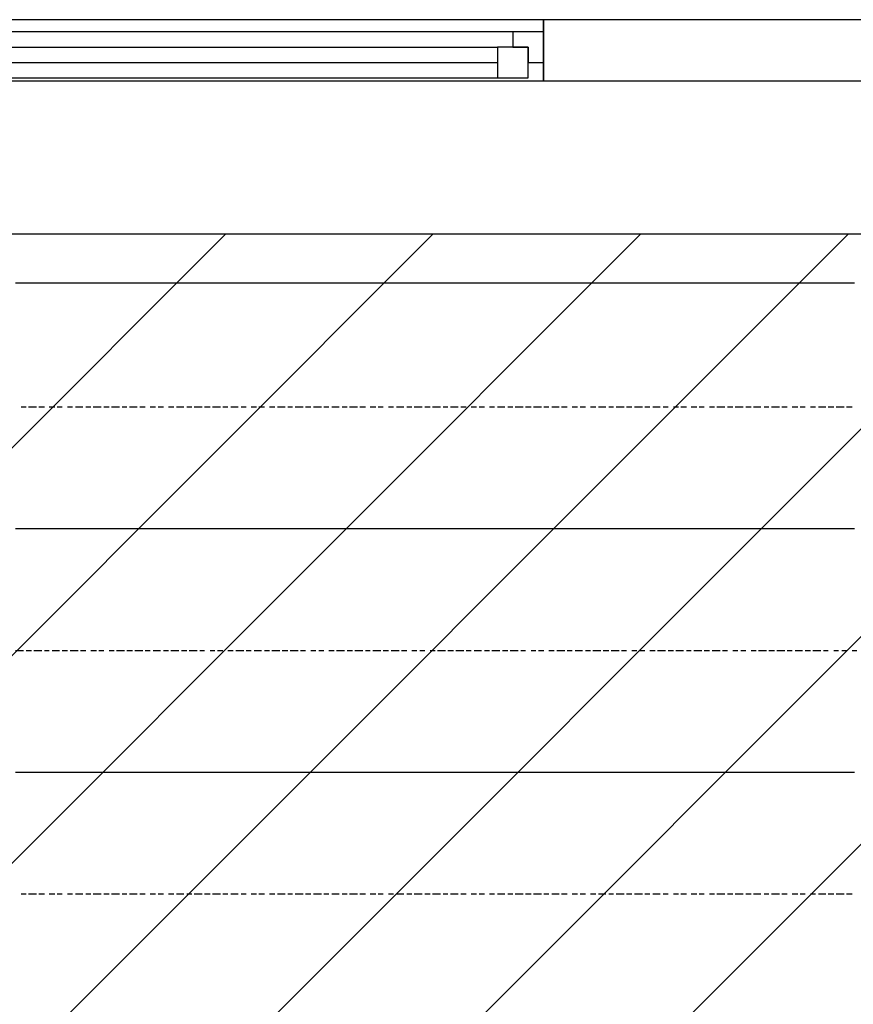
# Model space of a CAD drawing. Extents: x 997 to 109698, y 921 to 94021.
# Tile 604 of 656: x 24841 to 26205, y 57427 to 59036. Entities that reach past the tile are written whole.
import ezdxf

# ---------------------------------------------------------------- set-up
doc = ezdxf.new("R2010")
doc.units = 0
doc.header["$MEASUREMENT"] = 0
for name, color, linetype in [('12', 7, 'CONTINUOUS'), ('28', 7, 'CONTINUOUS'), ('40', 7, 'CONTINUOUS')]:
    doc.layers.add(name, color=color, linetype=linetype)

msp = doc.modelspace()

# ---------------------------------------------------------------- linework, layer by layer
at = {"layer": '12', "color": 5}
for p, q in [((24847.630503, 58605.563401), (24834.630503, 58605.563401)), ((24855.630503, 58605.563401), (24847.630503, 58605.563401)), ((24864.630503, 58605.563401), (24855.630503, 58605.563401)), ((24877.630503, 58605.563401), (24864.630503, 58605.563401)), ((24885.630503, 58605.563401), (24877.630503, 58605.563401)), ((24894.630503, 58605.563401), (24885.630503, 58605.563401)), ((24906.630503, 58605.563401), (24894.630503, 58605.563401)), ((24915.630503, 58605.563401), (24906.630503, 58605.563401)), ((24923.630503, 58605.563401), (24915.630503, 58605.563401)), ((24936.630503, 58605.563401), (24923.630503, 58605.563401)), ((24944.630503, 58605.563401), (24936.630503, 58605.563401)), ((24957.630503, 58605.563401), (24944.630503, 58605.563401)), ((24966.630503, 58605.563401), (24957.630503, 58605.563401)), ((24974.630503, 58605.563401), (24966.630503, 58605.563401)), ((24987.630503, 58605.563401), (24974.630503, 58605.563401)), ((24995.630503, 58605.563401), (24987.630503, 58605.563401)), ((25004.630503, 58605.563401), (24995.630503, 58605.563401)), ((25016.630503, 58605.563401), (25004.630503, 58605.563401)), ((25025.630503, 58605.563401), (25016.630503, 58605.563401)), ((25033.630503, 58605.563401), (25025.630503, 58605.563401)), ((25046.630503, 58605.563401), (25033.630503, 58605.563401)), ((25054.630503, 58605.563401), (25046.630503, 58605.563401)), ((25063.630503, 58605.563401), (25054.630503, 58605.563401)), ((25076.630503, 58605.563401), (25063.630503, 58605.563401)), ((25084.630503, 58605.563401), (25076.630503, 58605.563401)), ((25097.630503, 58605.563401), (25084.630503, 58605.563401)), ((25105.630503, 58605.563401), (25097.630503, 58605.563401)), ((25114.630503, 58605.563401), (25105.630503, 58605.563401)), ((25126.630503, 58605.563401), (25114.630503, 58605.563401)), ((25135.630503, 58605.563401), (25126.630503, 58605.563401)), ((25143.630503, 58605.563401), (25135.630503, 58605.563401)), ((25156.630503, 58605.563401), (25143.630503, 58605.563401)), ((25164.630503, 58605.563401), (25156.630503, 58605.563401)), ((25173.630503, 58605.563401), (25164.630503, 58605.563401)), ((25186.630503, 58605.563401), (25173.630503, 58605.563401)), ((25194.630503, 58605.563401), (25186.630503, 58605.563401)), ((25207.630503, 58605.563401), (25194.630503, 58605.563401)), ((25215.630503, 58605.563401), (25207.630503, 58605.563401)), ((25224.630503, 58605.563401), (25215.630503, 58605.563401)), ((25236.630503, 58605.563401), (25224.630503, 58605.563401)), ((25245.630503, 58605.563401), (25236.630503, 58605.563401)), ((25253.630503, 58605.563401), (25245.630503, 58605.563401)), ((25266.630503, 58605.563401), (25253.630503, 58605.563401)), ((25275.630503, 58605.563401), (25266.630503, 58605.563401)), ((25283.630503, 58605.563401), (25275.630503, 58605.563401)), ((25296.630503, 58605.563401), (25283.630503, 58605.563401)), ((25304.630503, 58605.563401), (25296.630503, 58605.563401)), ((25317.630503, 58605.563401), (25304.630503, 58605.563401)), ((25325.630503, 58605.563401), (25317.630503, 58605.563401)), ((25334.630503, 58605.563401), (25325.630503, 58605.563401)), ((25346.630503, 58605.563401), (25334.630503, 58605.563401)), ((25355.630503, 58605.563401), (25346.630503, 58605.563401)), ((25363.630503, 58605.563401), (25355.630503, 58605.563401)), ((25376.630503, 58605.563401), (25363.630503, 58605.563401)), ((25385.630503, 58605.563401), (25376.630503, 58605.563401)), ((25393.630503, 58605.563401), (25385.630503, 58605.563401)), ((25406.630503, 58605.563401), (25393.630503, 58605.563401)), ((25414.630503, 58605.563401), (25406.630503, 58605.563401)), ((25427.630503, 58605.563401), (25414.630503, 58605.563401)), ((25435.630503, 58605.563401), (25427.630503, 58605.563401)), ((25444.630503, 58605.563401), (25435.630503, 58605.563401)), ((25457.630503, 58605.563401), (25444.630503, 58605.563401)), ((25465.630503, 58605.563401), (25457.630503, 58605.563401)), ((25474.630503, 58605.563401), (25465.630503, 58605.563401)), ((25486.630503, 58605.563401), (25474.630503, 58605.563401)), ((25495.630503, 58605.563401), (25486.630503, 58605.563401)), ((25503.630503, 58605.563401), (25495.630503, 58605.563401)), ((25516.630503, 58605.563401), (25503.630503, 58605.563401)), ((25524.630503, 58605.563401), (25516.630503, 58605.563401)), ((25537.630503, 58605.563401), (25524.630503, 58605.563401)), ((25545.630503, 58605.563401), (25537.630503, 58605.563401)), ((25554.630503, 58605.563401), (25545.630503, 58605.563401)), ((25567.630503, 58605.563401), (25554.630503, 58605.563401)), ((25575.630503, 58605.563401), (25567.630503, 58605.563401)), ((25584.630503, 58605.563401), (25575.630503, 58605.563401)), ((25596.630503, 58605.563401), (25584.630503, 58605.563401)), ((25605.630503, 58605.563401), (25596.630503, 58605.563401)), ((25613.630503, 58605.563401), (25605.630503, 58605.563401)), ((25626.630503, 58605.563401), (25613.630503, 58605.563401)), ((25634.630503, 58605.563401), (25626.630503, 58605.563401)), ((25643.630503, 58605.563401), (25634.630503, 58605.563401)), ((25656.630503, 58605.563401), (25643.630503, 58605.563401)), ((25664.630503, 58605.563401), (25656.630503, 58605.563401)), ((25677.630503, 58605.563401), (25664.630503, 58605.563401)), ((25685.630503, 58605.563401), (25677.630503, 58605.563401)), ((25694.630503, 58605.563401), (25685.630503, 58605.563401)), ((25706.630503, 58605.563401), (25694.630503, 58605.563401)), ((25715.630503, 58605.563401), (25706.630503, 58605.563401)), ((25723.630503, 58605.563401), (25715.630503, 58605.563401)), ((25736.630503, 58605.563401), (25723.630503, 58605.563401)), ((25744.630503, 58605.563401), (25736.630503, 58605.563401)), ((25753.630503, 58605.563401), (25744.630503, 58605.563401)), ((25766.630503, 58605.563401), (25753.630503, 58605.563401)), ((25774.630503, 58605.563401), (25766.630503, 58605.563401)), ((25787.630503, 58605.563401), (25774.630503, 58605.563401)), ((25795.630503, 58605.563401), (25787.630503, 58605.563401)), ((25804.630503, 58605.563401), (25795.630503, 58605.563401)), ((25816.630503, 58605.563401), (25804.630503, 58605.563401)), ((25825.630503, 58605.563401), (25816.630503, 58605.563401)), ((25833.630503, 58605.563401), (25825.630503, 58605.563401)), ((25846.630503, 58605.563401), (25833.630503, 58605.563401)), ((25854.630503, 58605.563401), (25846.630503, 58605.563401)), ((25863.630503, 58605.563401), (25854.630503, 58605.563401)), ((25876.630503, 58605.563401), (25863.630503, 58605.563401)), ((25884.630503, 58605.563401), (25876.630503, 58605.563401)), ((25897.630503, 58605.563401), (25884.630503, 58605.563401)), ((25905.630503, 58605.563401), (25897.630503, 58605.563401)), ((25914.630503, 58605.563401), (25905.630503, 58605.563401)), ((25926.630503, 58605.563401), (25914.630503, 58605.563401)), ((25935.630503, 58605.563401), (25926.630503, 58605.563401)), ((25943.630503, 58605.563401), (25935.630503, 58605.563401)), ((25956.630503, 58605.563401), (25943.630503, 58605.563401)), ((25965.630503, 58605.563401), (25956.630503, 58605.563401)), ((25973.630503, 58605.563401), (25965.630503, 58605.563401)), ((25986.630503, 58605.563401), (25973.630503, 58605.563401)), ((25994.630503, 58605.563401), (25986.630503, 58605.563401)), ((26007.630503, 58605.563401), (25994.630503, 58605.563401)), ((26015.630503, 58605.563401), (26007.630503, 58605.563401)), ((26024.630503, 58605.563401), (26015.630503, 58605.563401)), ((26037.630503, 58605.563401), (26024.630503, 58605.563401)), ((26045.630503, 58605.563401), (26037.630503, 58605.563401)), ((26053.630503, 58605.563401), (26045.630503, 58605.563401)), ((26066.630503, 58605.563401), (26053.630503, 58605.563401)), ((26075.630503, 58605.563401), (26066.630503, 58605.563401)), ((26083.630503, 58605.563401), (26075.630503, 58605.563401)), ((26096.630503, 58605.563401), (26083.630503, 58605.563401)), ((26104.630503, 58605.563401), (26096.630503, 58605.563401)), ((26117.630503, 58605.563401), (26104.630503, 58605.563401)), ((26125.630503, 58605.563401), (26117.630503, 58605.563401)), ((26134.630503, 58605.563401), (26125.630503, 58605.563401)), ((26147.630503, 58605.563401), (26134.630503, 58605.563401)), ((26155.630503, 58605.563401), (26147.630503, 58605.563401)), ((26163.630503, 58605.563401), (26155.630503, 58605.563401)), ((26176.630503, 58605.563401), (26163.630503, 58605.563401)), ((26185.630503, 58605.563401), (26176.630503, 58605.563401)), ((26193.630503, 58605.563401), (26185.630503, 58605.563401)), ((26206.630503, 58605.563401), (26193.630503, 58605.563401)), ((24847.630503, 58203.563401), (24834.630503, 58203.563401)), ((24855.630503, 58203.563401), (24847.630503, 58203.563401)), ((24864.630503, 58203.563401), (24855.630503, 58203.563401)), ((24877.630503, 58203.563401), (24864.630503, 58203.563401)), ((24885.630503, 58203.563401), (24877.630503, 58203.563401)), ((24894.630503, 58203.563401), (24885.630503, 58203.563401)), ((24906.630503, 58203.563401), (24894.630503, 58203.563401)), ((24915.630503, 58203.563401), (24906.630503, 58203.563401)), ((24923.630503, 58203.563401), (24915.630503, 58203.563401)), ((24936.630503, 58203.563401), (24923.630503, 58203.563401)), ((24944.630503, 58203.563401), (24936.630503, 58203.563401)), ((24957.630503, 58203.563401), (24944.630503, 58203.563401)), ((24966.630503, 58203.563401), (24957.630503, 58203.563401)), ((24974.630503, 58203.563401), (24966.630503, 58203.563401)), ((24987.630503, 58203.563401), (24974.630503, 58203.563401)), ((24995.630503, 58203.563401), (24987.630503, 58203.563401)), ((25004.630503, 58203.563401), (24995.630503, 58203.563401)), ((25016.630503, 58203.563401), (25004.630503, 58203.563401)), ((25025.630503, 58203.563401), (25016.630503, 58203.563401)), ((25033.630503, 58203.563401), (25025.630503, 58203.563401)), ((25046.630503, 58203.563401), (25033.630503, 58203.563401)), ((25054.630503, 58203.563401), (25046.630503, 58203.563401)), ((25063.630503, 58203.563401), (25054.630503, 58203.563401)), ((25076.630503, 58203.563401), (25063.630503, 58203.563401)), ((25084.630503, 58203.563401), (25076.630503, 58203.563401)), ((25097.630503, 58203.563401), (25084.630503, 58203.563401)), ((25105.630503, 58203.563401), (25097.630503, 58203.563401)), ((25114.630503, 58203.563401), (25105.630503, 58203.563401)), ((25126.630503, 58203.563401), (25114.630503, 58203.563401)), ((25135.630503, 58203.563401), (25126.630503, 58203.563401)), ((25143.630503, 58203.563401), (25135.630503, 58203.563401)), ((25156.630503, 58203.563401), (25143.630503, 58203.563401)), ((25164.630503, 58203.563401), (25156.630503, 58203.563401)), ((25173.630503, 58203.563401), (25164.630503, 58203.563401)), ((25186.630503, 58203.563401), (25173.630503, 58203.563401)), ((25194.630503, 58203.563401), (25186.630503, 58203.563401)), ((25207.630503, 58203.563401), (25194.630503, 58203.563401)), ((25215.630503, 58203.563401), (25207.630503, 58203.563401)), ((25224.630503, 58203.563401), (25215.630503, 58203.563401)), ((25236.630503, 58203.563401), (25224.630503, 58203.563401)), ((25245.630503, 58203.563401), (25236.630503, 58203.563401)), ((25253.630503, 58203.563401), (25245.630503, 58203.563401)), ((25266.630503, 58203.563401), (25253.630503, 58203.563401)), ((25275.630503, 58203.563401), (25266.630503, 58203.563401)), ((25283.630503, 58203.563401), (25275.630503, 58203.563401)), ((25296.630503, 58203.563401), (25283.630503, 58203.563401)), ((25304.630503, 58203.563401), (25296.630503, 58203.563401)), ((25317.630503, 58203.563401), (25304.630503, 58203.563401)), ((25325.630503, 58203.563401), (25317.630503, 58203.563401)), ((25334.630503, 58203.563401), (25325.630503, 58203.563401)), ((25346.630503, 58203.563401), (25334.630503, 58203.563401)), ((25355.630503, 58203.563401), (25346.630503, 58203.563401)), ((25363.630503, 58203.563401), (25355.630503, 58203.563401)), ((25376.630503, 58203.563401), (25363.630503, 58203.563401)), ((25385.630503, 58203.563401), (25376.630503, 58203.563401)), ((25393.630503, 58203.563401), (25385.630503, 58203.563401)), ((25406.630503, 58203.563401), (25393.630503, 58203.563401)), ((25414.630503, 58203.563401), (25406.630503, 58203.563401)), ((25427.630503, 58203.563401), (25414.630503, 58203.563401)), ((25435.630503, 58203.563401), (25427.630503, 58203.563401)), ((25444.630503, 58203.563401), (25435.630503, 58203.563401)), ((25457.630503, 58203.563401), (25444.630503, 58203.563401)), ((25465.630503, 58203.563401), (25457.630503, 58203.563401)), ((25474.630503, 58203.563401), (25465.630503, 58203.563401)), ((25486.630503, 58203.563401), (25474.630503, 58203.563401)), ((25495.630503, 58203.563401), (25486.630503, 58203.563401)), ((25503.630503, 58203.563401), (25495.630503, 58203.563401)), ((25516.630503, 58203.563401), (25503.630503, 58203.563401)), ((25524.630503, 58203.563401), (25516.630503, 58203.563401)), ((25537.630503, 58203.563401), (25524.630503, 58203.563401)), ((25545.630503, 58203.563401), (25537.630503, 58203.563401)), ((25554.630503, 58203.563401), (25545.630503, 58203.563401)), ((25567.630503, 58203.563401), (25554.630503, 58203.563401)), ((25575.630503, 58203.563401), (25567.630503, 58203.563401)), ((25584.630503, 58203.563401), (25575.630503, 58203.563401)), ((25596.630503, 58203.563401), (25584.630503, 58203.563401)), ((25605.630503, 58203.563401), (25596.630503, 58203.563401)), ((25613.630503, 58203.563401), (25605.630503, 58203.563401)), ((25626.630503, 58203.563401), (25613.630503, 58203.563401)), ((25634.630503, 58203.563401), (25626.630503, 58203.563401)), ((25643.630503, 58203.563401), (25634.630503, 58203.563401)), ((25656.630503, 58203.563401), (25643.630503, 58203.563401)), ((25664.630503, 58203.563401), (25656.630503, 58203.563401)), ((25677.630503, 58203.563401), (25664.630503, 58203.563401)), ((25685.630503, 58203.563401), (25677.630503, 58203.563401)), ((25694.630503, 58203.563401), (25685.630503, 58203.563401)), ((25706.630503, 58203.563401), (25694.630503, 58203.563401)), ((25715.630503, 58203.563401), (25706.630503, 58203.563401)), ((25723.630503, 58203.563401), (25715.630503, 58203.563401)), ((25736.630503, 58203.563401), (25723.630503, 58203.563401)), ((25744.630503, 58203.563401), (25736.630503, 58203.563401)), ((25753.630503, 58203.563401), (25744.630503, 58203.563401)), ((25766.630503, 58203.563401), (25753.630503, 58203.563401)), ((25774.630503, 58203.563401), (25766.630503, 58203.563401)), ((25787.630503, 58203.563401), (25774.630503, 58203.563401)), ((25795.630503, 58203.563401), (25787.630503, 58203.563401)), ((25804.630503, 58203.563401), (25795.630503, 58203.563401)), ((25816.630503, 58203.563401), (25804.630503, 58203.563401)), ((25825.630503, 58203.563401), (25816.630503, 58203.563401)), ((25833.630503, 58203.563401), (25825.630503, 58203.563401)), ((25846.630503, 58203.563401), (25833.630503, 58203.563401)), ((25854.630503, 58203.563401), (25846.630503, 58203.563401)), ((25863.630503, 58203.563401), (25854.630503, 58203.563401)), ((25876.630503, 58203.563401), (25863.630503, 58203.563401)), ((25884.630503, 58203.563401), (25876.630503, 58203.563401)), ((25897.630503, 58203.563401), (25884.630503, 58203.563401)), ((25905.630503, 58203.563401), (25897.630503, 58203.563401)), ((25914.630503, 58203.563401), (25905.630503, 58203.563401)), ((25926.630503, 58203.563401), (25914.630503, 58203.563401)), ((25935.630503, 58203.563401), (25926.630503, 58203.563401)), ((25943.630503, 58203.563401), (25935.630503, 58203.563401)), ((25956.630503, 58203.563401), (25943.630503, 58203.563401)), ((25965.630503, 58203.563401), (25956.630503, 58203.563401)), ((25973.630503, 58203.563401), (25965.630503, 58203.563401)), ((25986.630503, 58203.563401), (25973.630503, 58203.563401)), ((25994.630503, 58203.563401), (25986.630503, 58203.563401)), ((26007.630503, 58203.563401), (25994.630503, 58203.563401)), ((26015.630503, 58203.563401), (26007.630503, 58203.563401)), ((26024.630503, 58203.563401), (26015.630503, 58203.563401)), ((26037.630503, 58203.563401), (26024.630503, 58203.563401)), ((26045.630503, 58203.563401), (26037.630503, 58203.563401)), ((26053.630503, 58203.563401), (26045.630503, 58203.563401)), ((26066.630503, 58203.563401), (26053.630503, 58203.563401)), ((26075.630503, 58203.563401), (26066.630503, 58203.563401)), ((26083.630503, 58203.563401), (26075.630503, 58203.563401)), ((26096.630503, 58203.563401), (26083.630503, 58203.563401)), ((26104.630503, 58203.563401), (26096.630503, 58203.563401)), ((26117.630503, 58203.563401), (26104.630503, 58203.563401)), ((26125.630503, 58203.563401), (26117.630503, 58203.563401)), ((26134.630503, 58203.563401), (26125.630503, 58203.563401)), ((26147.630503, 58203.563401), (26134.630503, 58203.563401)), ((26155.630503, 58203.563401), (26147.630503, 58203.563401)), ((26163.630503, 58203.563401), (26155.630503, 58203.563401)), ((26176.630503, 58203.563401), (26163.630503, 58203.563401)), ((26185.630503, 58203.563401), (26176.630503, 58203.563401)), ((26193.630503, 58203.563401), (26185.630503, 58203.563401)), ((26206.630503, 58203.563401), (26193.630503, 58203.563401)), ((24847.630503, 57805.563401), (24834.630503, 57805.563401)), ((24855.630503, 57805.563401), (24847.630503, 57805.563401)), ((24864.630503, 57805.563401), (24855.630503, 57805.563401)), ((24877.630503, 57805.563401), (24864.630503, 57805.563401)), ((24885.630503, 57805.563401), (24877.630503, 57805.563401)), ((24894.630503, 57805.563401), (24885.630503, 57805.563401)), ((24906.630503, 57805.563401), (24894.630503, 57805.563401)), ((24915.630503, 57805.563401), (24906.630503, 57805.563401)), ((24923.630503, 57805.563401), (24915.630503, 57805.563401)), ((24936.630503, 57805.563401), (24923.630503, 57805.563401)), ((24944.630503, 57805.563401), (24936.630503, 57805.563401)), ((24957.630503, 57805.563401), (24944.630503, 57805.563401)), ((24966.630503, 57805.563401), (24957.630503, 57805.563401)), ((24974.630503, 57805.563401), (24966.630503, 57805.563401)), ((24987.630503, 57805.563401), (24974.630503, 57805.563401)), ((24995.630503, 57805.563401), (24987.630503, 57805.563401)), ((25004.630503, 57805.563401), (24995.630503, 57805.563401)), ((25016.630503, 57805.563401), (25004.630503, 57805.563401)), ((25025.630503, 57805.563401), (25016.630503, 57805.563401)), ((25033.630503, 57805.563401), (25025.630503, 57805.563401)), ((25046.630503, 57805.563401), (25033.630503, 57805.563401)), ((25054.630503, 57805.563401), (25046.630503, 57805.563401)), ((25063.630503, 57805.563401), (25054.630503, 57805.563401)), ((25076.630503, 57805.563401), (25063.630503, 57805.563401)), ((25084.630503, 57805.563401), (25076.630503, 57805.563401)), ((25097.630503, 57805.563401), (25084.630503, 57805.563401)), ((25105.630503, 57805.563401), (25097.630503, 57805.563401)), ((25114.630503, 57805.563401), (25105.630503, 57805.563401)), ((25126.630503, 57805.563401), (25114.630503, 57805.563401)), ((25135.630503, 57805.563401), (25126.630503, 57805.563401)), ((25143.630503, 57805.563401), (25135.630503, 57805.563401)), ((25156.630503, 57805.563401), (25143.630503, 57805.563401)), ((25164.630503, 57805.563401), (25156.630503, 57805.563401)), ((25173.630503, 57805.563401), (25164.630503, 57805.563401)), ((25186.630503, 57805.563401), (25173.630503, 57805.563401)), ((25194.630503, 57805.563401), (25186.630503, 57805.563401)), ((25207.630503, 57805.563401), (25194.630503, 57805.563401)), ((25215.630503, 57805.563401), (25207.630503, 57805.563401)), ((25224.630503, 57805.563401), (25215.630503, 57805.563401)), ((25236.630503, 57805.563401), (25224.630503, 57805.563401)), ((25245.630503, 57805.563401), (25236.630503, 57805.563401)), ((25253.630503, 57805.563401), (25245.630503, 57805.563401)), ((25266.630503, 57805.563401), (25253.630503, 57805.563401)), ((25275.630503, 57805.563401), (25266.630503, 57805.563401)), ((25283.630503, 57805.563401), (25275.630503, 57805.563401)), ((25296.630503, 57805.563401), (25283.630503, 57805.563401)), ((25304.630503, 57805.563401), (25296.630503, 57805.563401)), ((25317.630503, 57805.563401), (25304.630503, 57805.563401)), ((25325.630503, 57805.563401), (25317.630503, 57805.563401)), ((25334.630503, 57805.563401), (25325.630503, 57805.563401)), ((25346.630503, 57805.563401), (25334.630503, 57805.563401)), ((25355.630503, 57805.563401), (25346.630503, 57805.563401)), ((25363.630503, 57805.563401), (25355.630503, 57805.563401)), ((25376.630503, 57805.563401), (25363.630503, 57805.563401)), ((25385.630503, 57805.563401), (25376.630503, 57805.563401)), ((25393.630503, 57805.563401), (25385.630503, 57805.563401)), ((25406.630503, 57805.563401), (25393.630503, 57805.563401)), ((25414.630503, 57805.563401), (25406.630503, 57805.563401)), ((25427.630503, 57805.563401), (25414.630503, 57805.563401)), ((25435.630503, 57805.563401), (25427.630503, 57805.563401)), ((25444.630503, 57805.563401), (25435.630503, 57805.563401)), ((25457.630503, 57805.563401), (25444.630503, 57805.563401)), ((25465.630503, 57805.563401), (25457.630503, 57805.563401)), ((25474.630503, 57805.563401), (25465.630503, 57805.563401)), ((25486.630503, 57805.563401), (25474.630503, 57805.563401)), ((25495.630503, 57805.563401), (25486.630503, 57805.563401)), ((25503.630503, 57805.563401), (25495.630503, 57805.563401)), ((25516.630503, 57805.563401), (25503.630503, 57805.563401)), ((25524.630503, 57805.563401), (25516.630503, 57805.563401)), ((25537.630503, 57805.563401), (25524.630503, 57805.563401)), ((25545.630503, 57805.563401), (25537.630503, 57805.563401)), ((25554.630503, 57805.563401), (25545.630503, 57805.563401)), ((25567.630503, 57805.563401), (25554.630503, 57805.563401)), ((25575.630503, 57805.563401), (25567.630503, 57805.563401)), ((25584.630503, 57805.563401), (25575.630503, 57805.563401)), ((25596.630503, 57805.563401), (25584.630503, 57805.563401)), ((25605.630503, 57805.563401), (25596.630503, 57805.563401)), ((25613.630503, 57805.563401), (25605.630503, 57805.563401)), ((25626.630503, 57805.563401), (25613.630503, 57805.563401)), ((25634.630503, 57805.563401), (25626.630503, 57805.563401)), ((25643.630503, 57805.563401), (25634.630503, 57805.563401)), ((25656.630503, 57805.563401), (25643.630503, 57805.563401)), ((25664.630503, 57805.563401), (25656.630503, 57805.563401)), ((25677.630503, 57805.563401), (25664.630503, 57805.563401)), ((25685.630503, 57805.563401), (25677.630503, 57805.563401)), ((25694.630503, 57805.563401), (25685.630503, 57805.563401)), ((25706.630503, 57805.563401), (25694.630503, 57805.563401)), ((25715.630503, 57805.563401), (25706.630503, 57805.563401)), ((25723.630503, 57805.563401), (25715.630503, 57805.563401)), ((25736.630503, 57805.563401), (25723.630503, 57805.563401)), ((25744.630503, 57805.563401), (25736.630503, 57805.563401)), ((25753.630503, 57805.563401), (25744.630503, 57805.563401)), ((25766.630503, 57805.563401), (25753.630503, 57805.563401)), ((25774.630503, 57805.563401), (25766.630503, 57805.563401)), ((25787.630503, 57805.563401), (25774.630503, 57805.563401)), ((25795.630503, 57805.563401), (25787.630503, 57805.563401)), ((25804.630503, 57805.563401), (25795.630503, 57805.563401)), ((25816.630503, 57805.563401), (25804.630503, 57805.563401)), ((25825.630503, 57805.563401), (25816.630503, 57805.563401)), ((25833.630503, 57805.563401), (25825.630503, 57805.563401)), ((25846.630503, 57805.563401), (25833.630503, 57805.563401)), ((25854.630503, 57805.563401), (25846.630503, 57805.563401)), ((25863.630503, 57805.563401), (25854.630503, 57805.563401)), ((25876.630503, 57805.563401), (25863.630503, 57805.563401)), ((25884.630503, 57805.563401), (25876.630503, 57805.563401)), ((25897.630503, 57805.563401), (25884.630503, 57805.563401)), ((25905.630503, 57805.563401), (25897.630503, 57805.563401)), ((25914.630503, 57805.563401), (25905.630503, 57805.563401)), ((25926.630503, 57805.563401), (25914.630503, 57805.563401)), ((25935.630503, 57805.563401), (25926.630503, 57805.563401)), ((25943.630503, 57805.563401), (25935.630503, 57805.563401)), ((25956.630503, 57805.563401), (25943.630503, 57805.563401)), ((25965.630503, 57805.563401), (25956.630503, 57805.563401)), ((25973.630503, 57805.563401), (25965.630503, 57805.563401)), ((25986.630503, 57805.563401), (25973.630503, 57805.563401)), ((25994.630503, 57805.563401), (25986.630503, 57805.563401)), ((26007.630503, 57805.563401), (25994.630503, 57805.563401)), ((26015.630503, 57805.563401), (26007.630503, 57805.563401)), ((26024.630503, 57805.563401), (26015.630503, 57805.563401)), ((26037.630503, 57805.563401), (26024.630503, 57805.563401)), ((26045.630503, 57805.563401), (26037.630503, 57805.563401)), ((26053.630503, 57805.563401), (26045.630503, 57805.563401)), ((26066.630503, 57805.563401), (26053.630503, 57805.563401)), ((26075.630503, 57805.563401), (26066.630503, 57805.563401)), ((26083.630503, 57805.563401), (26075.630503, 57805.563401)), ((26096.630503, 57805.563401), (26083.630503, 57805.563401)), ((26104.630503, 57805.563401), (26096.630503, 57805.563401)), ((26117.630503, 57805.563401), (26104.630503, 57805.563401)), ((26125.630503, 57805.563401), (26117.630503, 57805.563401)), ((26134.630503, 57805.563401), (26125.630503, 57805.563401)), ((26147.630503, 57805.563401), (26134.630503, 57805.563401)), ((26155.630503, 57805.563401), (26147.630503, 57805.563401)), ((26163.630503, 57805.563401), (26155.630503, 57805.563401)), ((26176.630503, 57805.563401), (26163.630503, 57805.563401)), ((26185.630503, 57805.563401), (26176.630503, 57805.563401)), ((26193.630503, 57805.563401), (26185.630503, 57805.563401)), ((26206.630503, 57805.563401), (26193.630503, 57805.563401))]:
    msp.add_line(p, q, dxfattribs=at)
at = {"layer": '12', "color": 1}
for p, q in [((24851.630503, 58402.563401), (24843.630503, 58402.563401)), ((24868.630503, 58402.563401), (24855.630503, 58402.563401)), ((24881.630503, 58402.563401), (24872.630503, 58402.563401)), ((24898.630503, 58402.563401), (24889.630503, 58402.563401)), ((24910.630503, 58402.563401), (24902.630503, 58402.563401)), ((24927.630503, 58402.563401), (24919.630503, 58402.563401)), ((24944.630503, 58402.563401), (24932.630503, 58402.563401)), ((24957.630503, 58402.563401), (24949.630503, 58402.563401)), ((24974.630503, 58402.563401), (24961.630503, 58402.563401)), ((24987.630503, 58402.563401), (24978.630503, 58402.563401)), ((25004.630503, 58402.563401), (24991.630503, 58402.563401)), ((25016.630503, 58402.563401), (25008.630503, 58402.563401)), ((25033.630503, 58402.563401), (25020.630503, 58402.563401)), ((25046.630503, 58402.563401), (25037.630503, 58402.563401)), ((25063.630503, 58402.563401), (25054.630503, 58402.563401)), ((25076.630503, 58402.563401), (25067.630503, 58402.563401)), ((25093.630503, 58402.563401), (25084.630503, 58402.563401)), ((25109.630503, 58402.563401), (25097.630503, 58402.563401)), ((25122.630503, 58402.563401), (25114.630503, 58402.563401)), ((25139.630503, 58402.563401), (25126.630503, 58402.563401)), ((25152.630503, 58402.563401), (25143.630503, 58402.563401)), ((25169.630503, 58402.563401), (25156.630503, 58402.563401)), ((25181.630503, 58402.563401), (25173.630503, 58402.563401)), ((25198.630503, 58402.563401), (25186.630503, 58402.563401)), ((25211.630503, 58402.563401), (25203.630503, 58402.563401)), ((25228.630503, 58402.563401), (25219.630503, 58402.563401)), ((25241.630503, 58402.563401), (25232.630503, 58402.563401)), ((25258.630503, 58402.563401), (25249.630503, 58402.563401)), ((25275.630503, 58402.563401), (25262.630503, 58402.563401)), ((25287.630503, 58402.563401), (25279.630503, 58402.563401)), ((25304.630503, 58402.563401), (25291.630503, 58402.563401)), ((25317.630503, 58402.563401), (25308.630503, 58402.563401)), ((25334.630503, 58402.563401), (25321.630503, 58402.563401)), ((25346.630503, 58402.563401), (25338.630503, 58402.563401)), ((25363.630503, 58402.563401), (25351.630503, 58402.563401)), ((25376.630503, 58402.563401), (25368.630503, 58402.563401)), ((25393.630503, 58402.563401), (25380.630503, 58402.563401)), ((25406.630503, 58402.563401), (25397.630503, 58402.563401)), ((25423.630503, 58402.563401), (25414.630503, 58402.563401)), ((25435.630503, 58402.563401), (25427.630503, 58402.563401)), ((25452.630503, 58402.563401), (25444.630503, 58402.563401)), ((25469.630503, 58402.563401), (25457.630503, 58402.563401)), ((25482.630503, 58402.563401), (25474.630503, 58402.563401)), ((25499.630503, 58402.563401), (25486.630503, 58402.563401)), ((25512.630503, 58402.563401), (25503.630503, 58402.563401)), ((25529.630503, 58402.563401), (25516.630503, 58402.563401)), ((25541.630503, 58402.563401), (25533.630503, 58402.563401)), ((25558.630503, 58402.563401), (25545.630503, 58402.563401)), ((25571.630503, 58402.563401), (25562.630503, 58402.563401)), ((25588.630503, 58402.563401), (25579.630503, 58402.563401)), ((25601.630503, 58402.563401), (25592.630503, 58402.563401)), ((25617.630503, 58402.563401), (25609.630503, 58402.563401)), ((25634.630503, 58402.563401), (25622.630503, 58402.563401)), ((25647.630503, 58402.563401), (25639.630503, 58402.563401)), ((25664.630503, 58402.563401), (25651.630503, 58402.563401)), ((25677.630503, 58402.563401), (25668.630503, 58402.563401)), ((25694.630503, 58402.563401), (25681.630503, 58402.563401)), ((25706.630503, 58402.563401), (25698.630503, 58402.563401)), ((25723.630503, 58402.563401), (25711.630503, 58402.563401)), ((25736.630503, 58402.563401), (25727.630503, 58402.563401)), ((25753.630503, 58402.563401), (25744.630503, 58402.563401)), ((25766.630503, 58402.563401), (25757.630503, 58402.563401)), ((25783.630503, 58402.563401), (25774.630503, 58402.563401)), ((25799.630503, 58402.563401), (25787.630503, 58402.563401)), ((25812.630503, 58402.563401), (25804.630503, 58402.563401)), ((25829.630503, 58402.563401), (25816.630503, 58402.563401)), ((25842.630503, 58402.563401), (25833.630503, 58402.563401)), ((25859.630503, 58402.563401), (25846.630503, 58402.563401)), ((25871.630503, 58402.563401), (25863.630503, 58402.563401)), ((25888.630503, 58402.563401), (25876.630503, 58402.563401)), ((25901.630503, 58402.563401), (25893.630503, 58402.563401)), ((25918.630503, 58402.563401), (25910.630503, 58402.563401)), ((25931.630503, 58402.563401), (25922.630503, 58402.563401)), ((25948.630503, 58402.563401), (25939.630503, 58402.563401)), ((25960.630503, 58402.563401), (25952.630503, 58402.563401)), ((25977.630503, 58402.563401), (25969.630503, 58402.563401)), ((25994.630503, 58402.563401), (25981.630503, 58402.563401)), ((26007.630503, 58402.563401), (25998.630503, 58402.563401)), ((26024.630503, 58402.563401), (26011.630503, 58402.563401)), ((26037.630503, 58402.563401), (26028.630503, 58402.563401)), ((26053.630503, 58402.563401), (26041.630503, 58402.563401)), ((26066.630503, 58402.563401), (26058.630503, 58402.563401)), ((26083.630503, 58402.563401), (26070.630503, 58402.563401)), ((26096.630503, 58402.563401), (26087.630503, 58402.563401)), ((26113.630503, 58402.563401), (26104.630503, 58402.563401)), ((26125.630503, 58402.563401), (26117.630503, 58402.563401)), ((26142.630503, 58402.563401), (26134.630503, 58402.563401)), ((26159.630503, 58402.563401), (26147.630503, 58402.563401)), ((26172.630503, 58402.563401), (26163.630503, 58402.563401)), ((26189.630503, 58402.563401), (26176.630503, 58402.563401)), ((26202.630503, 58402.563401), (26193.630503, 58402.563401)), ((24847.630503, 58004.563401), (24834.630503, 58004.563401)), ((24860.630503, 58004.563401), (24851.630503, 58004.563401)), ((24877.630503, 58004.563401), (24864.630503, 58004.563401)), ((24889.630503, 58004.563401), (24881.630503, 58004.563401)), ((24906.630503, 58004.563401), (24894.630503, 58004.563401)), ((24919.630503, 58004.563401), (24910.630503, 58004.563401)), ((24936.630503, 58004.563401), (24923.630503, 58004.563401)), ((24949.630503, 58004.563401), (24940.630503, 58004.563401)), ((24966.630503, 58004.563401), (24957.630503, 58004.563401)), ((24978.630503, 58004.563401), (24970.630503, 58004.563401)), ((24995.630503, 58004.563401), (24987.630503, 58004.563401)), ((25012.630503, 58004.563401), (24999.630503, 58004.563401)), ((25025.630503, 58004.563401), (25016.630503, 58004.563401)), ((25042.630503, 58004.563401), (25029.630503, 58004.563401)), ((25054.630503, 58004.563401), (25046.630503, 58004.563401)), ((25071.630503, 58004.563401), (25059.630503, 58004.563401)), ((25084.630503, 58004.563401), (25076.630503, 58004.563401)), ((25101.630503, 58004.563401), (25088.630503, 58004.563401)), ((25114.630503, 58004.563401), (25105.630503, 58004.563401)), ((25131.630503, 58004.563401), (25118.630503, 58004.563401)), ((25143.630503, 58004.563401), (25135.630503, 58004.563401)), ((25160.630503, 58004.563401), (25152.630503, 58004.563401)), ((25173.630503, 58004.563401), (25164.630503, 58004.563401)), ((25190.630503, 58004.563401), (25181.630503, 58004.563401)), ((25207.630503, 58004.563401), (25194.630503, 58004.563401)), ((25219.630503, 58004.563401), (25211.630503, 58004.563401)), ((25236.630503, 58004.563401), (25224.630503, 58004.563401)), ((25249.630503, 58004.563401), (25241.630503, 58004.563401)), ((25266.630503, 58004.563401), (25253.630503, 58004.563401)), ((25279.630503, 58004.563401), (25270.630503, 58004.563401)), ((25296.630503, 58004.563401), (25283.630503, 58004.563401)), ((25308.630503, 58004.563401), (25300.630503, 58004.563401)), ((25325.630503, 58004.563401), (25317.630503, 58004.563401)), ((25338.630503, 58004.563401), (25330.630503, 58004.563401)), ((25355.630503, 58004.563401), (25346.630503, 58004.563401)), ((25372.630503, 58004.563401), (25359.630503, 58004.563401)), ((25385.630503, 58004.563401), (25376.630503, 58004.563401)), ((25402.630503, 58004.563401), (25389.630503, 58004.563401)), ((25414.630503, 58004.563401), (25406.630503, 58004.563401)), ((25431.630503, 58004.563401), (25418.630503, 58004.563401)), ((25444.630503, 58004.563401), (25435.630503, 58004.563401)), ((25461.630503, 58004.563401), (25448.630503, 58004.563401)), ((25474.630503, 58004.563401), (25465.630503, 58004.563401)), ((25490.630503, 58004.563401), (25482.630503, 58004.563401)), ((25503.630503, 58004.563401), (25495.630503, 58004.563401)), ((25520.630503, 58004.563401), (25512.630503, 58004.563401)), ((25537.630503, 58004.563401), (25524.630503, 58004.563401)), ((25550.630503, 58004.563401), (25541.630503, 58004.563401)), ((25567.630503, 58004.563401), (25554.630503, 58004.563401)), ((25579.630503, 58004.563401), (25571.630503, 58004.563401)), ((25596.630503, 58004.563401), (25584.630503, 58004.563401)), ((25609.630503, 58004.563401), (25601.630503, 58004.563401)), ((25626.630503, 58004.563401), (25613.630503, 58004.563401)), ((25639.630503, 58004.563401), (25630.630503, 58004.563401)), ((25656.630503, 58004.563401), (25643.630503, 58004.563401)), ((25668.630503, 58004.563401), (25660.630503, 58004.563401)), ((25685.630503, 58004.563401), (25677.630503, 58004.563401)), ((25698.630503, 58004.563401), (25689.630503, 58004.563401)), ((25715.630503, 58004.563401), (25706.630503, 58004.563401)), ((25732.630503, 58004.563401), (25719.630503, 58004.563401)), ((25744.630503, 58004.563401), (25736.630503, 58004.563401)), ((25761.630503, 58004.563401), (25749.630503, 58004.563401)), ((25774.630503, 58004.563401), (25766.630503, 58004.563401)), ((25791.630503, 58004.563401), (25778.630503, 58004.563401)), ((25804.630503, 58004.563401), (25795.630503, 58004.563401)), ((25821.630503, 58004.563401), (25808.630503, 58004.563401)), ((25833.630503, 58004.563401), (25825.630503, 58004.563401)), ((25850.630503, 58004.563401), (25842.630503, 58004.563401)), ((25863.630503, 58004.563401), (25854.630503, 58004.563401)), ((25880.630503, 58004.563401), (25871.630503, 58004.563401)), ((25897.630503, 58004.563401), (25884.630503, 58004.563401)), ((25910.630503, 58004.563401), (25901.630503, 58004.563401)), ((25926.630503, 58004.563401), (25914.630503, 58004.563401)), ((25939.630503, 58004.563401), (25931.630503, 58004.563401)), ((25956.630503, 58004.563401), (25943.630503, 58004.563401)), ((25969.630503, 58004.563401), (25960.630503, 58004.563401)), ((25986.630503, 58004.563401), (25973.630503, 58004.563401)), ((25998.630503, 58004.563401), (25990.630503, 58004.563401)), ((26015.630503, 58004.563401), (26007.630503, 58004.563401)), ((26028.630503, 58004.563401), (26020.630503, 58004.563401)), ((26045.630503, 58004.563401), (26037.630503, 58004.563401)), ((26062.630503, 58004.563401), (26049.630503, 58004.563401)), ((26075.630503, 58004.563401), (26066.630503, 58004.563401)), ((26092.630503, 58004.563401), (26079.630503, 58004.563401)), ((26104.630503, 58004.563401), (26096.630503, 58004.563401)), ((26121.630503, 58004.563401), (26109.630503, 58004.563401)), ((26134.630503, 58004.563401), (26125.630503, 58004.563401)), ((26151.630503, 58004.563401), (26138.630503, 58004.563401)), ((26163.630503, 58004.563401), (26155.630503, 58004.563401)), ((26180.630503, 58004.563401), (26172.630503, 58004.563401)), ((26193.630503, 58004.563401), (26185.630503, 58004.563401)), ((26210.630503, 58004.563401), (26202.630503, 58004.563401)), ((24851.630503, 57606.563401), (24843.630503, 57606.563401)), ((24868.630503, 57606.563401), (24855.630503, 57606.563401)), ((24881.630503, 57606.563401), (24872.630503, 57606.563401)), ((24898.630503, 57606.563401), (24889.630503, 57606.563401)), ((24910.630503, 57606.563401), (24902.630503, 57606.563401)), ((24927.630503, 57606.563401), (24919.630503, 57606.563401)), ((24944.630503, 57606.563401), (24932.630503, 57606.563401)), ((24957.630503, 57606.563401), (24949.630503, 57606.563401)), ((24974.630503, 57606.563401), (24961.630503, 57606.563401)), ((24987.630503, 57606.563401), (24978.630503, 57606.563401)), ((25004.630503, 57606.563401), (24991.630503, 57606.563401)), ((25016.630503, 57606.563401), (25008.630503, 57606.563401)), ((25033.630503, 57606.563401), (25020.630503, 57606.563401)), ((25046.630503, 57606.563401), (25037.630503, 57606.563401)), ((25063.630503, 57606.563401), (25054.630503, 57606.563401)), ((25076.630503, 57606.563401), (25067.630503, 57606.563401)), ((25093.630503, 57606.563401), (25084.630503, 57606.563401)), ((25109.630503, 57606.563401), (25097.630503, 57606.563401)), ((25122.630503, 57606.563401), (25114.630503, 57606.563401)), ((25139.630503, 57606.563401), (25126.630503, 57606.563401)), ((25152.630503, 57606.563401), (25143.630503, 57606.563401)), ((25169.630503, 57606.563401), (25156.630503, 57606.563401)), ((25181.630503, 57606.563401), (25173.630503, 57606.563401)), ((25198.630503, 57606.563401), (25186.630503, 57606.563401)), ((25211.630503, 57606.563401), (25203.630503, 57606.563401)), ((25228.630503, 57606.563401), (25219.630503, 57606.563401)), ((25241.630503, 57606.563401), (25232.630503, 57606.563401)), ((25258.630503, 57606.563401), (25249.630503, 57606.563401)), ((25275.630503, 57606.563401), (25262.630503, 57606.563401)), ((25287.630503, 57606.563401), (25279.630503, 57606.563401)), ((25304.630503, 57606.563401), (25291.630503, 57606.563401)), ((25317.630503, 57606.563401), (25308.630503, 57606.563401)), ((25334.630503, 57606.563401), (25321.630503, 57606.563401)), ((25346.630503, 57606.563401), (25338.630503, 57606.563401)), ((25363.630503, 57606.563401), (25351.630503, 57606.563401)), ((25376.630503, 57606.563401), (25368.630503, 57606.563401)), ((25393.630503, 57606.563401), (25380.630503, 57606.563401)), ((25406.630503, 57606.563401), (25397.630503, 57606.563401)), ((25423.630503, 57606.563401), (25414.630503, 57606.563401)), ((25435.630503, 57606.563401), (25427.630503, 57606.563401)), ((25452.630503, 57606.563401), (25444.630503, 57606.563401)), ((25469.630503, 57606.563401), (25457.630503, 57606.563401)), ((25482.630503, 57606.563401), (25474.630503, 57606.563401)), ((25499.630503, 57606.563401), (25486.630503, 57606.563401)), ((25512.630503, 57606.563401), (25503.630503, 57606.563401)), ((25529.630503, 57606.563401), (25516.630503, 57606.563401)), ((25541.630503, 57606.563401), (25533.630503, 57606.563401)), ((25558.630503, 57606.563401), (25545.630503, 57606.563401)), ((25571.630503, 57606.563401), (25562.630503, 57606.563401)), ((25588.630503, 57606.563401), (25579.630503, 57606.563401)), ((25601.630503, 57606.563401), (25592.630503, 57606.563401)), ((25617.630503, 57606.563401), (25609.630503, 57606.563401)), ((25634.630503, 57606.563401), (25622.630503, 57606.563401)), ((25647.630503, 57606.563401), (25639.630503, 57606.563401)), ((25664.630503, 57606.563401), (25651.630503, 57606.563401)), ((25677.630503, 57606.563401), (25668.630503, 57606.563401)), ((25694.630503, 57606.563401), (25681.630503, 57606.563401)), ((25706.630503, 57606.563401), (25698.630503, 57606.563401)), ((25723.630503, 57606.563401), (25711.630503, 57606.563401)), ((25736.630503, 57606.563401), (25727.630503, 57606.563401)), ((25753.630503, 57606.563401), (25744.630503, 57606.563401)), ((25766.630503, 57606.563401), (25757.630503, 57606.563401)), ((25783.630503, 57606.563401), (25774.630503, 57606.563401)), ((25799.630503, 57606.563401), (25787.630503, 57606.563401)), ((25812.630503, 57606.563401), (25804.630503, 57606.563401)), ((25829.630503, 57606.563401), (25816.630503, 57606.563401)), ((25842.630503, 57606.563401), (25833.630503, 57606.563401)), ((25859.630503, 57606.563401), (25846.630503, 57606.563401)), ((25871.630503, 57606.563401), (25863.630503, 57606.563401)), ((25888.630503, 57606.563401), (25876.630503, 57606.563401)), ((25901.630503, 57606.563401), (25893.630503, 57606.563401)), ((25918.630503, 57606.563401), (25910.630503, 57606.563401)), ((25931.630503, 57606.563401), (25922.630503, 57606.563401)), ((25948.630503, 57606.563401), (25939.630503, 57606.563401)), ((25960.630503, 57606.563401), (25952.630503, 57606.563401)), ((25977.630503, 57606.563401), (25969.630503, 57606.563401)), ((25994.630503, 57606.563401), (25981.630503, 57606.563401)), ((26007.630503, 57606.563401), (25998.630503, 57606.563401)), ((26024.630503, 57606.563401), (26011.630503, 57606.563401)), ((26037.630503, 57606.563401), (26028.630503, 57606.563401)), ((26053.630503, 57606.563401), (26041.630503, 57606.563401)), ((26066.630503, 57606.563401), (26058.630503, 57606.563401)), ((26083.630503, 57606.563401), (26070.630503, 57606.563401)), ((26096.630503, 57606.563401), (26087.630503, 57606.563401)), ((26113.630503, 57606.563401), (26104.630503, 57606.563401)), ((26125.630503, 57606.563401), (26117.630503, 57606.563401)), ((26142.630503, 57606.563401), (26134.630503, 57606.563401)), ((26159.630503, 57606.563401), (26147.630503, 57606.563401)), ((26172.630503, 57606.563401), (26163.630503, 57606.563401)), ((26189.630503, 57606.563401), (26176.630503, 57606.563401)), ((26202.630503, 57606.563401), (26193.630503, 57606.563401))]:
    msp.add_line(p, q, dxfattribs=at)
at = {"layer": '28', "color": 2}
for p, q in [((11612.981981, 45120.658275), (25178.278943, 58685.955237)), ((11952.393236, 45120.658275), (25517.690198, 58685.955237)), ((12291.80449, 45120.658275), (25857.101453, 58685.955237)), ((12631.215745, 45120.658275), (26196.512708, 58685.955237)), ((12970.627, 45120.658275), (26535.923963, 58685.955237)), ((13310.038255, 45120.658275), (26875.335218, 58685.955237)), ((13472.636205, 44943.844969), (27214.746473, 58685.955237))]:
    msp.add_line(p, q, dxfattribs=at)
at = {"layer": '40', "color": 8, "linetype": 'Continuous'}
for p, q in [((25697.918455, 59035.955237), (23697.918455, 59035.955237)), ((25697.918455, 58935.955237), (25697.918455, 59035.955237)), ((27697.918455, 59035.955237), (25697.918455, 59035.955237)), ((25697.918455, 59035.955237), (25697.918455, 58935.955237)), ((25647.918455, 59015.955237), (24697.918455, 59015.955237)), ((25647.918455, 59015.955237), (25647.918455, 58990.955238)), ((25697.918455, 59015.955237), (25647.918455, 59015.955237)), ((24747.918455, 58990.955238), (25622.918455, 58990.955238)), ((25622.918455, 58990.955238), (25622.918455, 58940.955237)), ((25672.918455, 58990.955238), (25622.918455, 58990.955238)), ((25647.918455, 58990.955238), (25672.918455, 58990.955238)), ((25672.918455, 58940.955237), (25672.918455, 58990.955238)), ((25672.918455, 58990.955238), (25672.918455, 58965.955237)), ((24747.918455, 58965.955237), (25622.918455, 58965.955237)), ((25672.918455, 58965.955237), (25697.918455, 58965.955237)), ((23697.918455, 58935.955237), (25697.918455, 58935.955237)), ((24747.918455, 58940.955237), (25622.918455, 58940.955237)), ((25622.918455, 58940.955237), (25672.918455, 58940.955237)), ((25697.918455, 58935.955237), (27697.918455, 58935.955237)), ((6572.636205, 58685.955237), (36822.636205, 58685.955237))]:
    msp.add_line(p, q, dxfattribs=at)

doc.saveas('drawing.dxf')
